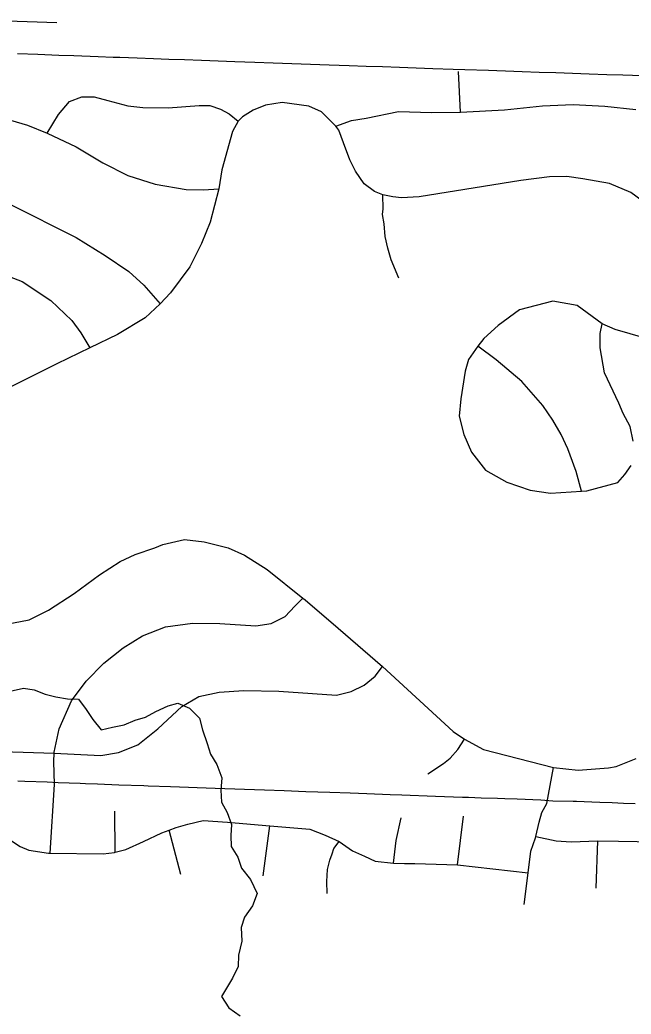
# Model space of a CAD drawing. Extents: x 114843 to 284848, y 317643 to 566895.
# Drawn here: x 190327 to 193421, y 443918 to 448954 of the extents above; entities that cross this region are included whole.
import ezdxf

# ---------------------------------------------------------------- set-up
doc = ezdxf.new("R2010")
doc.units = 0
for name, color, linetype in [('GM_X_City_Street', 7, 'Continuous'), ('GM_X_Corporation', 7, 'Continuous'), ('GM_X_Minor_River', 7, 'Continuous'), ('GM_X_Township_Road', 7, 'Continuous')]:
    doc.layers.add(name, color=color, linetype=linetype)

msp = doc.modelspace()

# ---------------------------------------------------------------- linework, layer by layer
at = {"layer": 'GM_X_City_Street'}
for p, q in [((190479.8, 444732.7), (190502.3, 445081.2)), ((190809.2, 444737.6), (190807.6, 444945.2)), ((192542.2, 444674.6), (192573.5, 444920)), ((191558.6, 444617.7), (191591.6, 444871.8)), ((191141.3, 444624.6), (191082.8, 444849.7)), ((193243.7, 444555.1), (193252, 444795.7))]:
    msp.add_line(p, q, dxfattribs=at)
for points in [[(192879.2, 444472.9), (192899.5, 444633.5), (192914.2, 444743.9), (192937.5, 444810.3), (192939.1, 444816.9), (192956.6, 444890.7), (192970, 444938.9), (192994.7, 444984.1)], [(190228.8, 444832.2), (190327.5, 444767.2), (190371.8, 444747.7), (190471.9, 444732.8), (190479.8, 444732.7), (190748, 444730.1), (190805.9, 444736.8), (190809.2, 444737.6), (190863.8, 444751.5), (190953.3, 444792.6), (191044.9, 444835.8), (191082.8, 444849.7), (191118.6, 444862.7), (191176.4, 444879.4), (191254.2, 444898.4), (191378.3, 444889.8), (191591.6, 444871.8), (191794.8, 444854.7), (191873.1, 444823.6), (191943.8, 444792.7), (192010, 444745.1), (192072.3, 444717.8), (192124.7, 444692.3), (192218.7, 444682.2), (192274.8, 444680.1), (192326.8, 444680.7), (192542.2, 444674.6), (192631.1, 444664.3), (192899.5, 444633.5)], [(192218.7, 444682.2), (192232, 444797.8), (192257.4, 444912.2)], [(192939.1, 444816.9), (193041.7, 444795.5), (193117.7, 444790.4), (193252, 444795.7), (193357.8, 444793.3), (193451.8, 444792.4), (193584.1, 444770), (193632.6, 444770.6), (193710.1, 444769.5), (193992.9, 444767.2), (194262.1, 444774.1)], [(191883.2, 444529.3), (191880.9, 444589.4), (191884.6, 444649.6), (191896.3, 444697.7), (191908.2, 444729.9), (191916, 444756), (191943.8, 444792.7)]]:
    msp.add_lwpolyline(points, dxfattribs=at)
at = {"layer": 'GM_X_Corporation'}
for points in [[(193476.9, 448669.7), (193379.6, 448673.2), (193298.5, 448676.1), (193209.5, 448679.1), (193124.5, 448682.1), (193040.9, 448684.9), (192955.2, 448687.9), (192870.4, 448690.8), (192785.1, 448693.7), (192740.8, 448695.3), (192700.1, 448696.7), (192580.3, 448700.8), (192519.8, 448702.9), (192418.2, 448706.5), (192332.5, 448709.5), (192248, 448712.4), (192162.7, 448715.4), (192079.4, 448718.3), (191994.4, 448721.3), (191893.1, 448724.8), (191798.5, 448728.1), (191703.4, 448731.5), (191609.3, 448734.8), (191515.8, 448738.2), (191415.3, 448741.8), (191330.5, 448744.8), (191245.5, 448747.9), (191160.4, 448750.9), (191080.9, 448753.8), (191003.6, 448756.6), (190919.8, 448759.6), (190833, 448762.7), (190798.9, 448763.9), (190722.8, 448766.6), (190600.5, 448771), (190524.5, 448773.8), (190417.4, 448777.6), (190314.1, 448781.3)], [(190317, 445098.7), (190352, 445097.5), (190465.2, 445093.7), (190521.2, 445091.4), (190632.3, 445087.5), (190658.4, 445086.6), (190719.4, 445084.3), (190827.8, 445079.9), (190953.5, 445075.9), (190976.7, 445075), (191089.8, 445070.9), (191314.7, 445062.7), (191464.6, 445057.3), (191565.5, 445053.6), (191665, 445050), (191773.8, 445046.1), (191896.8, 445041.7), (191998.8, 445038), (192084.1, 445034.9), (192202.1, 445030.7), (192260.2, 445028.6), (192431.1, 445022.4), (192567.8, 445017.5), (192597.2, 445016.4), (192662.5, 445014), (192745.6, 445011.1), (192782.8, 445009.7), (192843.7, 445007.5), (192964, 445002.8), (193024.4, 444998.2), (193127.2, 444996.5), (193145.5, 444995.8), (193222, 444993), (193263.5, 444991.5), (193325.3, 444989.3), (193382.6, 444987.2), (193442.1, 444985.1)]]:
    msp.add_lwpolyline(points, dxfattribs=at)
at = {"layer": 'GM_X_Minor_River'}
msp.add_lwpolyline([(190277.1, 445553.5), (190345.2, 445569), (190399.2, 445560.6), (190455.1, 445538.1), (190509.1, 445525.6), (190567, 445515.1), (190623.1, 445512.7), (190662.8, 445460.2), (190696.5, 445409.8), (190738.2, 445357.3), (190796.3, 445370.9), (190854.4, 445382.5), (190910.6, 445406.1), (190962.7, 445421.8), (191014.9, 445451.5), (191077.1, 445479.1), (191127.2, 445492.7), (191185.1, 445468.2), (191236.8, 445417.6), (191250.5, 445357.4), (191274.1, 445289), (191291.7, 445234.7), (191323.4, 445182.3), (191349, 445113.9), (191344.6, 445051.7), (191348.3, 444991.5), (191376, 444939.2), (191397.6, 444878.8), (191395.2, 444822.7), (191396.9, 444766.5), (191430.6, 444712.1), (191448.3, 444657.8), (191493.9, 444599.3), (191527.5, 444528.8), (191505.1, 444466.8), (191464.7, 444408.9), (191446.4, 444356.9), (191450, 444286.7), (191433.5, 444216.6), (191431.2, 444158.5), (191402.8, 444100.5), (191348.2, 444006.6), (191383.9, 443950.2), (191441.6, 443909.6)], dxfattribs=at)
at = {"layer": 'GM_X_Township_Road'}
for p, q in [((190129.2, 448953.7), (190514.1, 448940.6)), ((192558.1, 448486.7), (192548, 448692.6)), ((192994.7, 444984.1), (193028.8, 445167.8))]:
    msp.add_line(p, q, dxfattribs=at)
for points in [[(188972.1, 448597.2), (189086.2, 448549.2), (189324.4, 448489.4), (189439.2, 448476.6), (189590.5, 448499.9), (189840.5, 448518.3), (190116.7, 448492.7), (190364.9, 448420.9), (190464.3, 448379.2), (190611.2, 448311), (190747.4, 448228.9), (190873.6, 448164.9), (191011.8, 448121.1), (191167.9, 448095.2), (191255.9, 448093.4), (191333.5, 448098)], [(190464.3, 448379.2), (190522.8, 448475.3), (190578.7, 448539.6), (190640.7, 448563.7), (190702.7, 448563.9), (190772.8, 448545.9), (190872.9, 448518), (190948.9, 448510.1), (191076.9, 448508.3), (191235, 448520.6), (191289, 448520.7), (191343.1, 448500.7), (191387.1, 448478.7), (191431.9, 448439.9)], [(193476.8, 448037.2), (193420.7, 448079.2), (193312.5, 448125.1), (193176.4, 448148.9), (193096.4, 448160.8), (193008.4, 448158.7), (192862.4, 448140.3), (192674.3, 448109.9), (192348.4, 448057.2), (192258.3, 448053), (192214.3, 448057), (192164.3, 448066.9), (192122.2, 448084.9), (192070.1, 448122.9), (192026, 448187), (191997.8, 448245.1), (191965.6, 448331.3), (191941.5, 448395.5), (191926.8, 448415), (191923.4, 448419.5), (191853.2, 448487.6), (191789.1, 448517.5), (191655.1, 448535.4), (191571.1, 448521.2), (191507.1, 448497), (191453.2, 448462.8), (191431.9, 448439.9), (191403.3, 448388.5), (191349.7, 448193.8), (191333.5, 448098), (191290.3, 447929), (191246.5, 447820.6), (191186.7, 447702.1), (191089, 447571.6), (191037.2, 447515.6), (190961.2, 447445), (190821.4, 447360.5), (190680.3, 447292.3), (190513.6, 447211.6), (190237.8, 447072.7)], [(191926.8, 448415), (192005.4, 448443.7), (192079.4, 448455.9), (192243.4, 448490.1), (192410.8, 448484.2), (192558.1, 448486.7), (192779.7, 448498.3), (192972.7, 448518.3), (193127.1, 448525.1), (193288.8, 448516.2), (193445.8, 448500.4)], [(189570.3, 448044.4), (189637.4, 448084.8), (189755.4, 448125), (189909.4, 448133.3), (190069.5, 448097.5), (190275.8, 448019.5), (190612.2, 447851.6), (190758.5, 447759.6), (190878.7, 447679.6), (190954.9, 447609.5), (191037.2, 447515.6)], [(192245.2, 447645.8), (192207, 447738), (192188.9, 447798.1), (192176.7, 447856.3), (192170.6, 447920.5), (192162.5, 447968.6), (192166.4, 447996.7), (192164.3, 448066.9)], [(189728.2, 447749.9), (189866.2, 447744.1), (190072.4, 447712.3), (190173.8, 447690.6), (190338.6, 447628.5), (190482.9, 447532.5), (190589.2, 447430.3), (190635.3, 447368.2), (190680.3, 447292.3)], [(193492.3, 447341.2), (193340.2, 447385), (193274.5, 447413.9), (193147.8, 447507), (193025.8, 447528.9), (192855.8, 447484.4), (192747.9, 447406), (192676.1, 447339.7), (192646.1, 447301.5), (192598.3, 447233.2), (192580.4, 447175), (192558.7, 447034.6), (192550.9, 446946.3), (192575.1, 446854.1), (192613.3, 446763.9), (192683.5, 446673.7), (192791.7, 446611.8), (192909.8, 446571.9), (193013.9, 446556), (193169.8, 446566.5), (193197.9, 446568.4), (193353.9, 446610.8), (193389.8, 446651), (193421.7, 446697.2)], [(193431.5, 446819.5), (193417.3, 446893.7), (193381.1, 446959.9), (193359, 447012), (193286.7, 447166.3), (193264.4, 447292.6), (193264.2, 447364.8), (193274.5, 447413.9)], [(193169.8, 446566.5), (193143.7, 446666.6), (193113.5, 446748.8), (193101.4, 446780.8), (193067.3, 446853), (193025.1, 446927.1), (192974.9, 447001.2), (192868.6, 447121.4), (192738.3, 447231.5), (192646.1, 447301.5)], [(190258.5, 445893.3), (190374.4, 445915.6), (190472.3, 445963.9), (190602.2, 446048.4), (190730, 446142.8), (190833.9, 446211.2), (190909.9, 446245.4), (191009.8, 446279.7), (191050.6, 446296), (191160.8, 446321.3), (191259, 446309.7), (191381.9, 446280.3), (191464, 446242.3), (191578.2, 446170.3), (191759.9, 446024.8), (191770.7, 446016.2), (191939, 445872.1), (192162.4, 445678.9), (192520.4, 445349.6), (192578.1, 445310.6), (192674.6, 445257.6), (193028.8, 445167.8), (193153, 445154.2), (193307.1, 445164.5), (193345.1, 445172.6), (193447, 445212.9)], [(190502.3, 445081.2), (190499, 445198), (190500.8, 445240.2), (190501, 445244.1), (190524.9, 445362.4), (190588.7, 445504.7), (190662.6, 445605), (190752.5, 445695.2), (190850.3, 445773.4), (190948.2, 445833.6), (191064.1, 445879.7), (191200, 445897.8), (191339.9, 445895.9), (191521.8, 445883.9), (191599.7, 445895.9), (191669.7, 445932), (191719.6, 445984.2), (191759.9, 446024.8)], [(189795.4, 445312.2), (189873.4, 445282.1), (190021.3, 445260), (190131.2, 445252), (190500.8, 445240.2), (190736.8, 445228.1), (190826.7, 445242.2), (190924.7, 445282.3), (191024.5, 445362.5), (191146.4, 445476.8), (191232.3, 445527), (191336.2, 445549), (191460.1, 445557.1), (191638, 445553.1), (191807.9, 445541.1), (191929.8, 445533.2), (192003.7, 445551.3), (192069.7, 445583.4), (192125.6, 445629.5), (192162.4, 445678.9)], [(192391.8, 445134.4), (192471.7, 445186.6), (192505.7, 445214.6), (192543.6, 445258.7), (192578.1, 445310.6)]]:
    msp.add_lwpolyline(points, dxfattribs=at)

doc.saveas('drawing.dxf')
